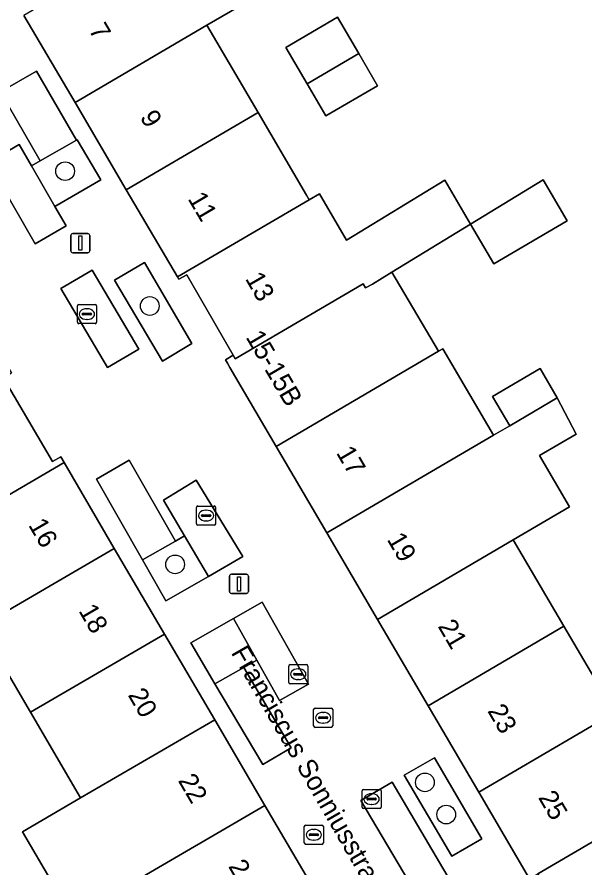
# Model space of a CAD drawing. Extents: x 161771 to 163125, y 382475 to 383179.
# Drawn here: x 162304.34 to 162334.01, y 382779.88 to 382824.36 of the extents above; entities that cross this region are included whole.
import ezdxf

# ---------------------------------------------------------------- set-up
doc = ezdxf.new("R2010")
doc.units = 0
for name, color, linetype in [('IMGEO_Boom', 7, 'Continuous'), ('IMGEO_Brandkraan', 7, 'Continuous'), ('IMGEO_Erf', 7, 'Continuous'), ('IMGEO_Groenvoorziening', 7, 'Continuous'), ('IMGEO_Kolk', 7, 'Continuous'), ('IMGEO_Lichtmast', 7, 'Continuous'), ('IMGEO_Openbare_ruimte_label', 7, 'Continuous'), ('IMGEO_Pand', 7, 'Continuous'), ('IMGEO_Pand_nummerreeks', 7, 'Continuous'), ('IMGEO_Parkeervlak_open', 7, 'Continuous'), ('IMGEO_Rioolput', 7, 'Continuous'), ('IMGEO_Woonerf_open', 7, 'Continuous')]:
    doc.layers.add(name, color=color, linetype=linetype)

msp = doc.modelspace()

# ---------------------------------------------------------------- linework, layer by layer
at = {"layer": 'IMGEO_Boom'}
for centre in [(162306.852, 382816.306), (162311.276, 382809.257), (162312.598, 382795.751), (162325.649, 382784.354), (162326.761, 382782.671)]:
    msp.add_circle(centre, 0.489, dxfattribs=at)
at = {"layer": 'IMGEO_Brandkraan'}
for p, q in [((162319.344, 382781.187), (162319.344, 382782.039)), ((162319.419, 382782.113), (162320.271, 382782.113)), ((162319.832, 382781.893), (162319.857, 382781.893)), ((162320.345, 382782.039), (162320.345, 382781.187)), ((162319.603, 382781.607), (162319.603, 382781.619)), ((162320.041, 382781.57), (162319.643, 382781.57)), ((162319.646, 382781.656), (162320.044, 382781.656)), ((162319.855, 382781.333), (162319.83, 382781.333)), ((162320.087, 382781.619), (162320.087, 382781.607)), ((162320.271, 382781.113), (162319.419, 382781.113))]:
    msp.add_line(p, q, dxfattribs=at)
for points in [[(162319.344, 382781.187), (162319.344, 382782.039)], [(162319.419, 382782.113), (162320.271, 382782.113)], [(162320.345, 382782.039), (162320.345, 382781.187)], [(162320.271, 382781.113), (162319.419, 382781.113)]]:
    msp.add_lwpolyline(points, dxfattribs=at)
for centre, radius, start, end in [((162319.421, 382782.037), 0.0765, 91.552, 178.448), ((162319.421, 382782.037), 0.0765, 91.552, 178.448), ((162320.269, 382782.037), 0.0765, 1.552, 88.448), ((162320.269, 382782.037), 0.0765, 1.552, 88.448), ((162319.643, 382781.616), 0.0403, 85.8775, 175.7526), ((162319.64, 382781.606), 0.0366, 178.938, 274.7102), ((162320.044, 382781.613), 0.043, 264.8664, 352.4533), ((162320.048, 382781.618), 0.0386, 1.7309, 96.639), ((162319.421, 382781.189), 0.0765, 181.552, 268.448), ((162319.421, 382781.189), 0.0765, 181.552, 268.448), ((162320.269, 382781.189), 0.0765, 271.552, 358.448), ((162320.269, 382781.189), 0.0765, 271.552, 358.448)]:
    msp.add_arc(centre, radius, start, end, dxfattribs=at)
for centre, major_axis, ratio, start_param, end_param in [((162319.831, 382781.613), (-0.387, 0.002), 0.722429, 4.712389, 7.853982), ((162319.856, 382781.613), (-0.39, 0.002), 0.717154, 1.570796, 4.712389)]:
    msp.add_ellipse(centre, major_axis=major_axis, ratio=ratio, start_param=start_param, end_param=end_param, dxfattribs=at)
at = {"layer": 'IMGEO_Erf'}
for points in [[(162317.051, 382825.57), (162314.262, 382823.931), (162316.933, 382819.374), (162319.471, 382815.043), (162319.604, 382814.816), (162320.136, 382815.128), (162321.556, 382812.705), (162326.689, 382815.834), (162328.036, 382813.536), (162323.913, 382811.023), (162326.365, 382806.894), (162326.583, 382807.022), (162329.231, 382802.502), (162330.08, 382802.996), (162329.182, 382804.53), (162331.666, 382805.985), (162332.565, 382804.451), (162333.557, 382802.566), (162331.628, 382801.435), (162333.198, 382798.757), (162330.263, 382797.036), (162332.912, 382792.517), (162335.564, 382787.991)], [(162306.184, 382779.12), (162304.629, 382781.761), (162307.655, 382783.538), (162305.039, 382788.021), (162302.422, 382792.504), (162299.463, 382790.777), (162296.778, 382795.379), (162293.563, 382793.502), (162292.467, 382795.38), (162295.682, 382797.257), (162296.711, 382795.493), (162299.179, 382796.933), (162296.697, 382801.187), (162297.106, 382801.426), (162296.989, 382801.627), (162294.334, 382806.176), (162291.678, 382810.726), (162290.007, 382813.589), (162285.031, 382810.685), (162284.05, 382812.366), (162289.156, 382815.352), (162286.507, 382819.903), (162285.662, 382821.352), (162283.853, 382824.453)]]:
    msp.add_lwpolyline(points, dxfattribs=at)
for points in [[(162323.175, 382820.773), (162320.477, 382819.192), (162319.491, 382820.874), (162318.376, 382822.776), (162321.075, 382824.357), (162322.189, 382822.456)], [(162328.036, 382813.536), (162331.823, 382815.845), (162333.073, 382813.713), (162329.247, 382811.47)]]:
    msp.add_lwpolyline(points, close=True, dxfattribs=at)
at = {"layer": 'IMGEO_Groenvoorziening'}
for points in [[(162307.48, 382817.95), (162307.447, 382817.931), (162305.544, 382816.842), (162305.092, 382816.583), (162306.321, 382814.465), (162308.721, 382815.855)], [(162311.933, 382806.372), (162313.471, 382807.295), (162310.994, 382811.525), (162309.439, 382810.612)], [(162313.089, 382797.238), (162312.626, 382796.972), (162310.899, 382795.981), (162312.121, 382793.838), (162314.337, 382795.124)], [(162315.646, 382792.914), (162313.421, 382791.641), (162314.68, 382789.509), (162316.188, 382790.357), (162316.876, 382790.744)], [(162327.056, 382780.499), (162328.62, 382781.405), (162326.143, 382785.643), (162324.565, 382784.723)]]:
    msp.add_lwpolyline(points, close=True, dxfattribs=at)
at = {"layer": 'IMGEO_Kolk'}
for p, q in [((162307.491, 382808.408), (162307.491, 382809.26)), ((162307.566, 382809.334), (162308.418, 382809.334)), ((162307.979, 382809.114), (162308.004, 382809.114)), ((162308.492, 382809.26), (162308.492, 382808.408)), ((162307.75, 382808.828), (162307.75, 382808.84)), ((162308.188, 382808.791), (162307.79, 382808.791)), ((162307.793, 382808.877), (162308.191, 382808.877)), ((162308.002, 382808.554), (162307.977, 382808.554)), ((162308.234, 382808.84), (162308.234, 382808.828)), ((162308.418, 382808.334), (162307.566, 382808.334)), ((162313.716, 382797.876), (162313.716, 382798.728)), ((162313.791, 382798.802), (162314.643, 382798.802)), ((162314.717, 382798.728), (162314.717, 382797.876)), ((162313.975, 382798.296), (162313.975, 382798.308)), ((162314.413, 382798.259), (162314.015, 382798.259)), ((162314.018, 382798.345), (162314.416, 382798.345)), ((162314.204, 382798.582), (162314.229, 382798.582)), ((162314.459, 382798.308), (162314.459, 382798.296)), ((162314.643, 382797.802), (162313.791, 382797.802)), ((162314.227, 382798.022), (162314.202, 382798.022)), ((162318.531, 382789.583), (162318.531, 382790.435)), ((162318.606, 382790.509), (162319.458, 382790.509)), ((162319.019, 382790.289), (162319.044, 382790.289)), ((162319.532, 382790.435), (162319.532, 382789.583)), ((162318.79, 382790.003), (162318.79, 382790.015)), ((162319.228, 382789.966), (162318.83, 382789.966)), ((162318.833, 382790.052), (162319.231, 382790.052)), ((162319.274, 382790.015), (162319.274, 382790.003)), ((162319.458, 382789.509), (162318.606, 382789.509)), ((162319.042, 382789.729), (162319.017, 382789.729)), ((162322.364, 382783.055), (162322.364, 382783.907)), ((162322.439, 382783.981), (162323.291, 382783.981)), ((162322.852, 382783.761), (162322.877, 382783.761)), ((162323.365, 382783.907), (162323.365, 382783.055)), ((162322.623, 382783.475), (162322.623, 382783.487)), ((162323.061, 382783.438), (162322.663, 382783.438)), ((162322.666, 382783.524), (162323.064, 382783.524)), ((162322.875, 382783.201), (162322.85, 382783.201)), ((162323.107, 382783.487), (162323.107, 382783.475)), ((162323.291, 382782.981), (162322.439, 382782.981))]:
    msp.add_line(p, q, dxfattribs=at)
for points in [[(162307.491, 382808.408), (162307.491, 382809.26)], [(162307.566, 382809.334), (162308.418, 382809.334)], [(162308.492, 382809.26), (162308.492, 382808.408)], [(162308.418, 382808.334), (162307.566, 382808.334)], [(162313.716, 382797.876), (162313.716, 382798.728)], [(162313.791, 382798.802), (162314.643, 382798.802)], [(162314.717, 382798.728), (162314.717, 382797.876)], [(162314.643, 382797.802), (162313.791, 382797.802)], [(162318.531, 382789.583), (162318.531, 382790.435)], [(162318.606, 382790.509), (162319.458, 382790.509)], [(162319.532, 382790.435), (162319.532, 382789.583)], [(162319.458, 382789.509), (162318.606, 382789.509)], [(162322.364, 382783.055), (162322.364, 382783.907)], [(162322.439, 382783.981), (162323.291, 382783.981)], [(162323.365, 382783.907), (162323.365, 382783.055)], [(162323.291, 382782.981), (162322.439, 382782.981)]]:
    msp.add_lwpolyline(points, dxfattribs=at)
for centre, radius, start, end in [((162307.568, 382809.258), 0.0765, 91.552, 178.448), ((162307.568, 382809.258), 0.0765, 91.552, 178.448), ((162308.416, 382809.258), 0.0765, 1.552, 88.448), ((162308.416, 382809.258), 0.0765, 1.552, 88.448), ((162307.79, 382808.837), 0.0403, 85.8775, 175.7526), ((162307.787, 382808.827), 0.0366, 178.938, 274.7102), ((162308.191, 382808.834), 0.043, 264.8664, 352.4533), ((162308.195, 382808.839), 0.0386, 1.7309, 96.639), ((162307.568, 382808.41), 0.0765, 181.552, 268.448), ((162307.568, 382808.41), 0.0765, 181.552, 268.448), ((162308.416, 382808.41), 0.0765, 271.552, 358.448), ((162308.416, 382808.41), 0.0765, 271.552, 358.448), ((162313.793, 382798.726), 0.0765, 91.552, 178.448), ((162313.793, 382798.726), 0.0765, 91.552, 178.448), ((162314.641, 382798.726), 0.0765, 1.552, 88.448), ((162314.641, 382798.726), 0.0765, 1.552, 88.448), ((162314.015, 382798.305), 0.0403, 85.8775, 175.7526), ((162314.012, 382798.295), 0.0366, 178.938, 274.7102), ((162314.416, 382798.302), 0.043, 264.8664, 352.4533), ((162314.42, 382798.307), 0.0386, 1.7309, 96.639), ((162313.793, 382797.878), 0.0765, 181.552, 268.448), ((162313.793, 382797.878), 0.0765, 181.552, 268.448), ((162314.641, 382797.878), 0.0765, 271.552, 358.448), ((162314.641, 382797.878), 0.0765, 271.552, 358.448), ((162318.608, 382790.433), 0.0765, 91.552, 178.448), ((162318.608, 382790.433), 0.0765, 91.552, 178.448), ((162319.456, 382790.433), 0.0765, 1.552, 88.448), ((162319.456, 382790.433), 0.0765, 1.552, 88.448), ((162318.83, 382790.012), 0.0403, 85.8775, 175.7526), ((162318.827, 382790.002), 0.0366, 178.938, 274.7102), ((162319.231, 382790.009), 0.043, 264.8664, 352.4533), ((162319.235, 382790.014), 0.0386, 1.7309, 96.639), ((162318.608, 382789.585), 0.0765, 181.552, 268.448), ((162318.608, 382789.585), 0.0765, 181.552, 268.448), ((162319.456, 382789.585), 0.0765, 271.552, 358.448), ((162319.456, 382789.585), 0.0765, 271.552, 358.448), ((162322.441, 382783.905), 0.0765, 91.552, 178.448), ((162322.441, 382783.905), 0.0765, 91.552, 178.448), ((162323.289, 382783.905), 0.0765, 1.552, 88.448), ((162323.289, 382783.905), 0.0765, 1.552, 88.448), ((162322.663, 382783.484), 0.0403, 85.8775, 175.7526), ((162322.66, 382783.474), 0.0366, 178.938, 274.7102), ((162323.064, 382783.481), 0.043, 264.8664, 352.4533), ((162323.068, 382783.486), 0.0386, 1.7309, 96.639), ((162322.441, 382783.057), 0.0765, 181.552, 268.448), ((162322.441, 382783.057), 0.0765, 181.552, 268.448), ((162323.289, 382783.057), 0.0765, 271.552, 358.448), ((162323.289, 382783.057), 0.0765, 271.552, 358.448)]:
    msp.add_arc(centre, radius, start, end, dxfattribs=at)
for centre, major_axis, ratio, start_param, end_param in [((162307.978, 382808.834), (-0.387, 0.002), 0.722429, 4.712389, 7.853982), ((162308.003, 382808.834), (-0.39, 0.002), 0.717154, 1.570796, 4.712389), ((162314.203, 382798.302), (-0.387, 0.002), 0.722429, 4.712389, 7.853982), ((162314.228, 382798.302), (-0.39, 0.002), 0.717154, 1.570796, 4.712389), ((162319.018, 382790.009), (-0.387, 0.002), 0.722429, 4.712389, 7.853982), ((162319.043, 382790.009), (-0.39, 0.002), 0.717154, 1.570796, 4.712389), ((162322.851, 382783.481), (-0.387, 0.002), 0.722429, 4.712389, 7.853982), ((162322.876, 382783.481), (-0.39, 0.002), 0.717154, 1.570796, 4.712389)]:
    msp.add_ellipse(centre, major_axis=major_axis, ratio=ratio, start_param=start_param, end_param=end_param, dxfattribs=at)
at = {"layer": 'IMGEO_Lichtmast'}
for p, q in [((162307.148, 382812.143), (162307.148, 382812.943)), ((162307.148, 382812.943), (162307.148, 382812.143)), ((162307.248, 382813.043), (162308.038, 382813.043)), ((162308.038, 382813.043), (162307.248, 382813.043)), ((162308.138, 382812.943), (162308.138, 382812.143)), ((162308.138, 382812.143), (162308.138, 382812.943)), ((162308.038, 382812.043), (162307.248, 382812.043)), ((162307.248, 382812.043), (162308.038, 382812.043)), ((162315.439, 382794.331), (162315.439, 382795.131)), ((162315.439, 382795.131), (162315.439, 382794.331)), ((162315.539, 382795.231), (162316.329, 382795.231)), ((162316.329, 382795.231), (162315.539, 382795.231)), ((162316.429, 382795.131), (162316.429, 382794.331)), ((162316.429, 382794.331), (162316.429, 382795.131)), ((162316.329, 382794.231), (162315.539, 382794.231)), ((162315.539, 382794.231), (162316.329, 382794.231))]:
    msp.add_line(p, q, dxfattribs=at)
for points in [[(162307.568, 382812.918), (162307.718, 382812.918), (162307.718, 382812.168), (162307.568, 382812.168), (162307.568, 382812.918)], [(162315.859, 382795.106), (162316.009, 382795.106), (162316.009, 382794.356), (162315.859, 382794.356), (162315.859, 382795.106)]]:
    msp.add_lwpolyline(points, dxfattribs=at)
for centre, start, end in [((162307.248, 382812.943), 90, 180), ((162307.248, 382812.943), 90, 180), ((162308.038, 382812.943), 0, 90), ((162308.038, 382812.943), 360, 90), ((162307.248, 382812.143), 180, 270), ((162307.248, 382812.143), 180, 270), ((162308.038, 382812.143), 270, 0), ((162308.038, 382812.143), 270, 0), ((162315.539, 382795.131), 90, 180), ((162315.539, 382795.131), 90, 180), ((162316.329, 382795.131), 0, 90), ((162316.329, 382795.131), 360, 90), ((162315.539, 382794.331), 180, 270), ((162315.539, 382794.331), 180, 270), ((162316.329, 382794.331), 270, 0), ((162316.329, 382794.331), 270, 0)]:
    msp.add_arc(centre, 0.1, start, end, dxfattribs=at)
at = {"layer": 'IMGEO_Pand'}
for points in [[(162317.051, 382825.57), (162315.476, 382828.257), (162314.381, 382830.125), (162311.591, 382828.488), (162304.696, 382824.444), (162307.369, 382819.888), (162314.262, 382823.931)], [(162319.491, 382820.874), (162322.189, 382822.456), (162321.075, 382824.357), (162318.376, 382822.776)], [(162307.369, 382819.888), (162310.042, 382815.333), (162316.933, 382819.374), (162314.262, 382823.931)], [(162322.189, 382822.456), (162319.491, 382820.874), (162320.477, 382819.192), (162323.175, 382820.773)], [(162319.604, 382814.816), (162319.471, 382815.043), (162316.933, 382819.374), (162310.042, 382815.333), (162312.717, 382810.775)], [(162328.036, 382813.536), (162326.689, 382815.834), (162321.556, 382812.705), (162320.136, 382815.128), (162319.604, 382814.816), (162312.717, 382810.775), (162312.787, 382810.655), (162313.212, 382810.892), (162315.627, 382806.695), (162315.738, 382806.501), (162322.418, 382810.421), (162322.548, 382810.199), (162322.903, 382810.407), (162323.913, 382811.023)], [(162328.036, 382813.536), (162329.247, 382811.47), (162333.073, 382813.713), (162331.823, 382815.845)], [(162323.913, 382811.023), (162322.903, 382810.407), (162322.548, 382810.199), (162322.418, 382810.421), (162315.738, 382806.501), (162315.627, 382806.695), (162315.225, 382806.438), (162315.329, 382806.261), (162315.456, 382806.044), (162317.875, 382801.914), (162324.966, 382806.074), (162326.365, 382806.894)], [(162326.583, 382807.022), (162326.365, 382806.894), (162324.966, 382806.074), (162317.875, 382801.914), (162320.522, 382797.394), (162329.231, 382802.502)], [(162330.08, 382802.996), (162330.552, 382803.271), (162332.565, 382804.451), (162331.666, 382805.985), (162329.182, 382804.53)], [(162303.719, 382805.343), (162303.626, 382805.501), (162296.989, 382801.627), (162297.106, 382801.426), (162296.697, 382801.187), (162299.179, 382796.933), (162299.67, 382797.22), (162299.806, 382796.988), (162306.799, 382801.069), (162306.626, 382801.364), (162306.196, 382801.125)], [(162331.628, 382801.435), (162333.557, 382802.566), (162332.565, 382804.451), (162330.552, 382803.271), (162330.08, 382802.996), (162329.231, 382802.502), (162320.522, 382797.394), (162323.17, 382792.875), (162330.263, 382797.036), (162333.198, 382798.757)], [(162306.799, 382801.069), (162299.806, 382796.988), (162299.67, 382797.22), (162299.179, 382796.933), (162296.711, 382795.493), (162296.778, 382795.379), (162299.463, 382790.777), (162302.422, 382792.504), (162309.421, 382796.589)], [(162325.818, 382788.355), (162332.912, 382792.517), (162330.263, 382797.036), (162323.17, 382792.875)], [(162309.421, 382796.589), (162302.422, 382792.504), (162305.039, 382788.021), (162312.044, 382792.109)], [(162325.818, 382788.355), (162328.465, 382783.836), (162335.369, 382787.885), (162335.564, 382787.991), (162332.912, 382792.517)], [(162312.044, 382792.109), (162305.039, 382788.021), (162307.655, 382783.538), (162314.666, 382787.63)], [(162317.289, 382783.149), (162314.666, 382787.63), (162307.655, 382783.538), (162304.629, 382781.761), (162306.184, 382779.12), (162307.266, 382777.282), (162310.272, 382779.053)], [(162335.564, 382787.991), (162335.369, 382787.885), (162328.465, 382783.836), (162331.112, 382779.316), (162331.544, 382779.569), (162338.209, 382783.479)], [(162310.272, 382779.053), (162312.888, 382774.571), (162319.911, 382778.67), (162317.289, 382783.149)], [(162338.576, 382783.419), (162338.329, 382783.274), (162338.209, 382783.479), (162331.544, 382779.569), (162334.172, 382775.038), (162340.784, 382778.917), (162341.104, 382779.105)]]:
    msp.add_lwpolyline(points, close=True, dxfattribs=at)
at = {"layer": 'IMGEO_Parkeervlak_open'}
for points in [[(162303.481, 382820.446), (162305.544, 382816.842), (162307.447, 382817.931), (162305.357, 382821.534)], [(162305.092, 382816.583), (162304.446, 382817.697), (162302.832, 382816.761), (162305.296, 382812.515), (162306.909, 382813.451), (162306.321, 382814.465)], [(162308.272, 382811.135), (162306.637, 382810.173), (162309.065, 382806.045), (162310.7, 382807.007)], [(162310.203, 382801.192), (162308.486, 382800.213), (162310.899, 382795.981), (162312.626, 382796.972)], [(162311.986, 382799.107), (162313.089, 382797.238), (162314.337, 382795.124), (162316.136, 382796.168), (162313.696, 382800.154)], [(162315.646, 382792.914), (162316.876, 382790.744), (162318.058, 382788.643), (162319.559, 382789.487), (162317.149, 382793.774)], [(162316.188, 382790.357), (162314.68, 382789.509), (162317.177, 382785.281), (162318.666, 382786.161)], [(162323.94, 382784.359), (162322.307, 382783.407), (162325.358, 382778.234), (162326.979, 382779.19)]]:
    msp.add_lwpolyline(points, close=True, dxfattribs=at)
at = {"layer": 'IMGEO_Rioolput'}
for p, q in [((162319.833, 382787.304), (162319.833, 382788.156)), ((162319.908, 382788.23), (162320.76, 382788.23)), ((162320.321, 382788.01), (162320.346, 382788.01)), ((162320.834, 382788.156), (162320.834, 382787.304)), ((162320.092, 382787.724), (162320.092, 382787.736)), ((162320.53, 382787.687), (162320.132, 382787.687)), ((162320.135, 382787.773), (162320.533, 382787.773)), ((162320.576, 382787.736), (162320.576, 382787.724)), ((162320.76, 382787.23), (162319.908, 382787.23)), ((162320.344, 382787.45), (162320.319, 382787.45))]:
    msp.add_line(p, q, dxfattribs=at)
for points in [[(162319.833, 382787.304), (162319.833, 382788.156)], [(162319.908, 382788.23), (162320.76, 382788.23)], [(162320.834, 382788.156), (162320.834, 382787.304)], [(162320.76, 382787.23), (162319.908, 382787.23)]]:
    msp.add_lwpolyline(points, dxfattribs=at)
for centre, radius, start, end in [((162319.91, 382788.154), 0.0765, 91.552, 178.448), ((162319.91, 382788.154), 0.0765, 91.552, 178.448), ((162320.758, 382788.154), 0.0765, 1.552, 88.448), ((162320.758, 382788.154), 0.0765, 1.552, 88.448), ((162320.132, 382787.733), 0.0403, 85.8775, 175.7526), ((162320.129, 382787.723), 0.0366, 178.938, 274.7102), ((162320.533, 382787.73), 0.043, 264.8664, 352.4533), ((162320.537, 382787.735), 0.0386, 1.7309, 96.639), ((162319.91, 382787.306), 0.0765, 181.552, 268.448), ((162319.91, 382787.306), 0.0765, 181.552, 268.448), ((162320.758, 382787.306), 0.0765, 271.552, 358.448), ((162320.758, 382787.306), 0.0765, 271.552, 358.448)]:
    msp.add_arc(centre, radius, start, end, dxfattribs=at)
for centre, major_axis, ratio, start_param, end_param in [((162320.32, 382787.73), (-0.387, 0.002), 0.722429, 4.712389, 7.853982), ((162320.345, 382787.73), (-0.39, 0.002), 0.717154, 1.570796, 4.712389)]:
    msp.add_ellipse(centre, major_axis=major_axis, ratio=ratio, start_param=start_param, end_param=end_param, dxfattribs=at)
at = {"layer": 'IMGEO_Woonerf_open'}
for points in [[(162290.767, 382828.488), (162293.424, 382823.94), (162296.081, 382819.393), (162298.738, 382814.845), (162301.394, 382810.297), (162304.051, 382805.749), (162303.626, 382805.501), (162303.719, 382805.343), (162306.196, 382801.125), (162306.626, 382801.364), (162306.799, 382801.069), (162309.421, 382796.589), (162312.044, 382792.109), (162314.666, 382787.63), (162317.289, 382783.149), (162319.911, 382778.67)], [(162331.112, 382779.316), (162328.465, 382783.836), (162325.818, 382788.355), (162323.17, 382792.875), (162320.522, 382797.394), (162317.875, 382801.914), (162315.456, 382806.044), (162315.329, 382806.261), (162315.225, 382806.438), (162315.627, 382806.695), (162313.212, 382810.892), (162312.787, 382810.655), (162312.717, 382810.775), (162310.042, 382815.333), (162307.369, 382819.888), (162304.696, 382824.444)]]:
    msp.add_lwpolyline(points, dxfattribs=at)
for points in [[(162306.321, 382814.465), (162306.909, 382813.451), (162305.296, 382812.515), (162302.832, 382816.761), (162304.446, 382817.697), (162305.092, 382816.583), (162305.544, 382816.842), (162303.481, 382820.446), (162305.357, 382821.534), (162307.447, 382817.931), (162307.48, 382817.95), (162308.721, 382815.855)], [(162309.065, 382806.045), (162306.637, 382810.173), (162308.272, 382811.135), (162310.7, 382807.007)], [(162311.933, 382806.372), (162309.439, 382810.612), (162310.994, 382811.525), (162313.471, 382807.295)], [(162312.121, 382793.838), (162310.899, 382795.981), (162308.486, 382800.213), (162310.203, 382801.192), (162312.626, 382796.972), (162313.089, 382797.238), (162311.986, 382799.107), (162313.696, 382800.154), (162316.136, 382796.168), (162314.337, 382795.124)], [(162318.666, 382786.161), (162317.177, 382785.281), (162314.68, 382789.509), (162313.421, 382791.641), (162315.646, 382792.914), (162317.149, 382793.774), (162319.559, 382789.487), (162318.058, 382788.643), (162316.876, 382790.744), (162316.188, 382790.357)], [(162327.056, 382780.499), (162324.565, 382784.723), (162326.143, 382785.643), (162328.62, 382781.405)], [(162325.358, 382778.234), (162322.307, 382783.407), (162323.94, 382784.359), (162326.979, 382779.19)]]:
    msp.add_lwpolyline(points, close=True, dxfattribs=at)

# ---------------------------------------------------------------- texts
at = {"layer": 'IMGEO_Openbare_ruimte_label'}
msp.add_text('Franciscus Sonniusstraat', height=1, rotation=299.9511, dxfattribs=at).set_placement((162315.497, 382791.141))
at = {"layer": 'IMGEO_Pand_nummerreeks'}
for s, rotation, p in [('7', 300.4067, (162308.059, 382823.691)), ('9', 300.4045, (162310.736, 382819.13)), ('11', 300.4067, (162313.237, 382814.867)), ('13', 299.9139, (162316.237, 382810.688)), ('15-15B', 300.3608, (162316.264, 382807.632)), ('17', 300.3608, (162320.989, 382801.584)), ('16', 300.3436, (162304.908, 382797.807)), ('19', 300.3608, (162323.639, 382797.06)), ('18', 300.344, (162307.532, 382793.325)), ('21', 300.3616, (162326.301, 382792.516)), ('20', 300.344, (162310.108, 382788.923)), ('23', 300.3616, (162328.894, 382788.089)), ('22', 300.3436, (162312.728, 382784.448)), ('25', 300.3608, (162331.544, 382783.564)), ('24', 300.344, (162315.352, 382779.966))]:
    msp.add_text(s, height=1, rotation=rotation, dxfattribs=at).set_placement(p)

doc.saveas('drawing.dxf')
